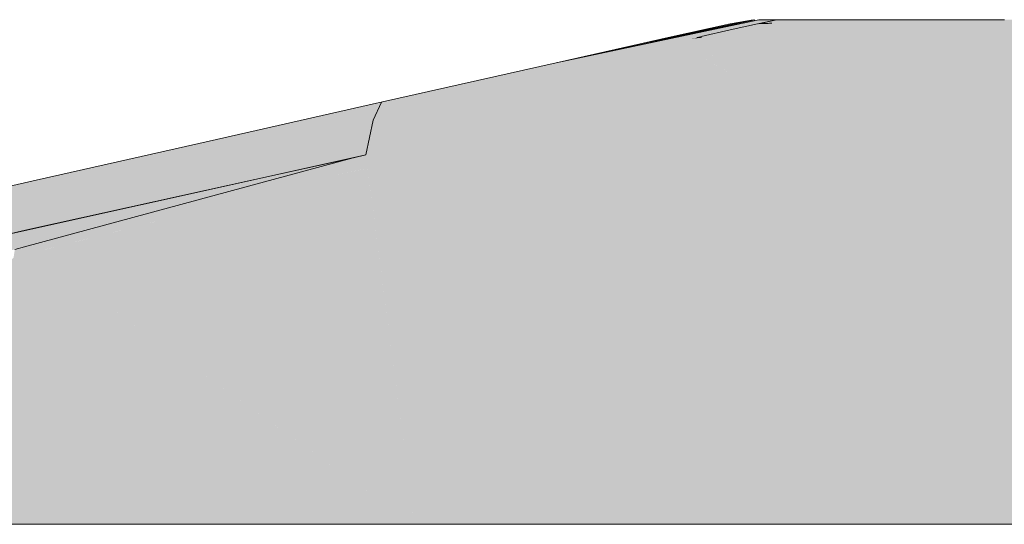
# Model space of a CAD drawing. Header units: millimetres. Extents: x -16331 to -10174, y -4135 to -3584.
# Tile 289 of 456: x -10260.307 to -10258.752, y -4004.072 to -4003.276. Entities that reach past the tile are written whole.
import ezdxf

# ---------------------------------------------------------------- set-up
doc = ezdxf.new("R2010")
doc.units = ezdxf.units.MM
doc.layers.add('AL-Reservatório cilíndrico', color=9, linetype='Continuous', lineweight=18)
doc.layers.add('DI-Elementos em corte', color=9, linetype='Continuous', lineweight=18)

msp = doc.modelspace()

# ---------------------------------------------------------------- hatches: boundary and pattern name
at = {"layer": 'AL-Reservatório cilíndrico', "linetype": 'Continuous'}
for points in [[(-10259.4602, -4003.3436), (-10259.7344, -4003.4054), (-10259.736, -4003.4057), (-10259.7342, -4003.4054), (-10259.3583, -4003.3278), (-10259.1398, -4003.2756)], [(-10259.1461, -4003.2756), (-10259.3226, -4003.3128), (-10259.4602, -4003.3436), (-10259.3717, -4003.3238), (-10259.4602, -4003.3436)], [(-10259.1398, -4003.2756), (-10259.1851, -4003.2864), (-10259.3583, -4003.3278), (-10259.3085, -4003.3178), (-10259.2722, -4003.3109), (-10259.1851, -4003.2869), (-10259.2722, -4003.3109), (-10259.2588, -4003.3081), (-10259.2473, -4003.3057), (-10259.2399, -4003.3043), (-10259.2374, -4003.3039), (-10259.2305, -4003.3022), (-10259.2323, -4003.3026), (-10259.2312, -4003.3024), (-10259.2305, -4003.3022), (-10259.1851, -4003.2911), (-10259.1851, -4003.291), (-10259.2279, -4003.3015), (-10259.1851, -4003.291), (-10259.1851, -4003.2911), (-10259.1214, -4003.2756), (-10259.1534, -4003.2832), (-10259.1851, -4003.2908), (-10259.1214, -4003.2756), (-10259.1851, -4003.2907), (-10259.1851, -4003.2905), (-10259.1851, -4003.2877), (-10259.1851, -4003.2905), (-10259.1851, -4003.2907), (-10259.1214, -4003.2756)], [(-10259.1492, -4003.2756), (-10259.1851, -4003.2819), (-10259.2833, -4003.3039), (-10259.3226, -4003.3128)], [(-10259.1314, -4003.2799), (-10259.1419, -4003.2819), (-10259.1402, -4003.293), (-10259.1419, -4003.2823), (-10259.1445, -4003.2829), (-10259.1419, -4003.2823), (-10259.1419, -4003.2819), (-10259.1851, -4003.2918), (-10259.2311, -4003.3023), (-10259.1851, -4003.2921), (-10259.2311, -4003.3023), (-10259.2302, -4003.3022), (-10259.1851, -4003.2976), (-10259.1851, -4003.298), (-10259.1851, -4003.2976), (-10259.2302, -4003.3022), (-10259.2311, -4003.3023), (-10259.2311, -4003.3024), (-10259.2305, -4003.3031), (-10259.1851, -4003.3035), (-10259.2305, -4003.3031), (-10259.2297, -4003.304), (-10259.2278, -4003.3062), (-10259.1851, -4003.304), (-10259.2278, -4003.3062), (-10259.217, -4003.3184), (-10259.2062, -4003.3306), (-10259.1851, -4003.3214), (-10259.1851, -4003.3153), (-10259.1851, -4003.3051), (-10259.1851, -4003.3153), (-10259.1851, -4003.3214), (-10259.2062, -4003.3306), (-10259.1851, -4003.3293), (-10259.135, -4003.3261), (-10259.1384, -4003.304), (-10259.135, -4003.3261), (-10259.2062, -4003.3306), (-10259.2034, -4003.336), (-10259.1768, -4003.3655), (-10259.1756, -4003.3677), (-10259.1293, -4003.3617), (-10259.1756, -4003.3677), (-10259.1747, -4003.3718), (-10259.1186, -4003.3617), (-10259.1186, -4003.3462), (-10259.1186, -4003.3052), (-10259.1186, -4003.2921), (-10259.1186, -4003.2909), (-10259.1186, -4003.2811), (-10259.1159, -4003.2807), (-10259.1155, -4003.2806), (-10259.1101, -4003.2797), (-10259.1088, -4003.2795), (-10259.1046, -4003.2788), (-10259.1025, -4003.2785), (-10259.0995, -4003.278), (-10259.0967, -4003.2775), (-10259.0927, -4003.2768), (-10259.0913, -4003.2766), (-10259.0865, -4003.2757), (-10259.0863, -4003.2757), (-10259.0856, -4003.2756), (-10259.0858, -4003.2756), (-10259.087, -4003.2756), (-10259.0881, -4003.2756), (-10259.0893, -4003.2756), (-10259.0904, -4003.2756), (-10259.0915, -4003.2756), (-10259.0927, -4003.2756), (-10259.0938, -4003.2756), (-10259.0961, -4003.2756), (-10259.1234, -4003.2813), (-10259.1197, -4003.2812), (-10259.1308, -4003.2816), (-10259.1345, -4003.2817), (-10259.1401, -4003.2819), (-10259.1399, -4003.2818), (-10259.1088, -4003.2756), (-10259.1099, -4003.2756), (-10259.1288, -4003.2793), (-10259.1419, -4003.2819)], [(-10259.1214, -4003.2756), (-10259.1483, -4003.2822), (-10259.1851, -4003.2911), (-10259.1869, -4003.2916), (-10259.2305, -4003.3022), (-10259.1855, -4003.2919), (-10259.1851, -4003.2918), (-10259.1851, -4003.2912), (-10259.1851, -4003.2918), (-10259.1769, -4003.2899), (-10259.1653, -4003.2869), (-10259.1466, -4003.2821), (-10259.1769, -4003.2899), (-10259.1419, -4003.2819), (-10259.14, -4003.2819), (-10259.1367, -4003.2807), (-10259.14, -4003.2819), (-10259.1122, -4003.2756), (-10259.1141, -4003.2756)], [(-10259.1419, -4003.2819), (-10259.1099, -4003.2756), (-10259.1122, -4003.2756)], [(-10259.1399, -4003.2819), (-10259.1401, -4003.2819), (-10259.14, -4003.2819), (-10259.1382, -4003.2818), (-10259.1363, -4003.2818), (-10259.1345, -4003.2817), (-10259.1326, -4003.2816), (-10259.1308, -4003.2816), (-10259.1271, -4003.2814), (-10259.1252, -4003.2814), (-10259.1234, -4003.2813), (-10259.0961, -4003.2756), (-10259.0973, -4003.2756), (-10259.0984, -4003.2756), (-10259.1007, -4003.2756), (-10259.1019, -4003.2756), (-10259.103, -4003.2756), (-10259.1042, -4003.2756), (-10259.1053, -4003.2756), (-10259.1076, -4003.2756), (-10259.1088, -4003.2756)], [(-10259.3174, -4003.3133), (-10259.2785, -4003.305), (-10259.1851, -4003.2852), (-10259.1851, -4003.284), (-10259.1851, -4003.2833), (-10259.2824, -4003.3041), (-10259.2802, -4003.3046), (-10259.3193, -4003.3131)], [(-10259.1851, -4003.2833), (-10259.1851, -4003.2819), (-10259.2833, -4003.3039)], [(-10259.7344, -4003.4054), (-10259.1851, -4003.3261), (-10259.3226, -4003.3128), (-10259.4602, -4003.3436)], [(-10259.2802, -4003.3046), (-10259.2833, -4003.3039), (-10259.3226, -4003.3128)], [(-10261.1006, -4003.7146), (-10261.3735, -4003.7765), (-10261.3852, -4003.8138), (-10261.3968, -4003.8512), (-10261.4418, -4003.8871), (-10261.4796, -4003.9169), (-10261.5094, -4003.9403), (-10260.9287, -4003.7991), (-10260.3148, -4003.6381), (-10260.3159, -4003.6382), (-10260.3148, -4003.6381), (-10260.2995, -4003.6342), (-10260.2993, -4003.6341), (-10259.7605, -4003.4891), (-10259.7803, -4003.4935), (-10259.8951, -4003.5189), (-10260.8438, -4003.7288), (-10260.2909, -4003.6064), (-10259.8951, -4003.5189), (-10259.7605, -4003.4891), (-10259.7491, -4003.434), (-10259.7344, -4003.4054), (-10259.7437, -4003.4075), (-10260.008, -4003.4672), (-10260.2813, -4003.529), (-10260.5545, -4003.5909), (-10260.8276, -4003.6527)]]:
    msp.add_hatch(color=141, dxfattribs=at).paths.add_polyline_path(points)
at = {"layer": 'DI-Elementos em corte', "linetype": 'Continuous'}
for points in [[(-10259.758, -4003.5082), (-10259.684, -4004.072), (-10259.3198, -4004.072), (-10259.1318, -4004.072), (-10259.0141, -4004.072), (-10258.9312, -4004.072), (-10258.868, -4004.072), (-10258.8167, -4004.072), (-10258.7731, -4004.072), (-10258.7343, -4004.072), (-10258.6987, -4004.072), (-10258.6647, -4004.072), (-10258.6312, -4004.072), (-10258.5972, -4004.072), (-10258.5615, -4004.072), (-10258.5227, -4004.072), (-10258.4791, -4004.072), (-10258.4278, -4004.072), (-10258.3646, -4004.072), (-10258.2818, -4004.072), (-10258.164, -4004.072), (-10257.976, -4004.072), (-10257.6119, -4004.072), (-10257.5379, -4003.5082), (-10257.5479, -4003.5056), (-10257.5379, -4003.5082), (-10257.5354, -4003.4891), (-10257.8805, -4003.4206), (-10257.5354, -4003.4891), (-10257.5357, -4003.488), (-10257.5472, -4003.4849), (-10257.5357, -4003.488), (-10257.5616, -4003.4054), (-10257.9375, -4003.3278), (-10257.9873, -4003.3178), (-10258.0237, -4003.3109), (-10258.037, -4003.3081), (-10258.0485, -4003.3057), (-10258.0584, -4003.3039), (-10258.0898, -4003.3378), (-10258.1108, -4003.3606), (-10258.1108, -4003.3617), (-10258.1112, -4003.3616), (-10258.1117, -4003.3615), (-10258.1211, -4003.3718), (-10258.1108, -4003.3739), (-10257.892, -4003.4177), (-10258.0893, -4003.338), (-10257.9332, -4003.401), (-10257.892, -4003.4177), (-10257.9083, -4003.4065), (-10257.9556, -4003.3742), (-10257.892, -4003.4177), (-10258.1211, -4003.3718), (-10258.1772, -4003.3617), (-10258.1772, -4003.3462), (-10258.1963, -4003.278), (-10258.5853, -4003.2756), (-10258.5867, -4003.2756), (-10258.5881, -4003.2756), (-10258.5894, -4003.2756), (-10258.5908, -4003.2756), (-10258.5922, -4003.2756), (-10258.5935, -4003.2756), (-10258.5949, -4003.2756), (-10258.5963, -4003.2756), (-10258.5976, -4003.2756), (-10258.599, -4003.2756), (-10258.6004, -4003.2756), (-10258.6031, -4003.2756), (-10258.6044, -4003.2756), (-10258.6058, -4003.2756), (-10258.6071, -4003.2756), (-10258.6085, -4003.2756), (-10258.6112, -4003.2756), (-10258.6125, -4003.2756), (-10258.6138, -4003.2756), (-10258.6165, -4003.2756), (-10258.6271, -4003.2756), (-10258.6479, -4003.2756), (-10258.6687, -4003.2756), (-10258.6793, -4003.2756), (-10258.682, -4003.2756), (-10258.6833, -4003.2756), (-10258.6847, -4003.2756), (-10258.6874, -4003.2756), (-10258.6887, -4003.2756), (-10258.69, -4003.2756), (-10258.6914, -4003.2756), (-10258.6928, -4003.2756), (-10258.6955, -4003.2756), (-10258.6968, -4003.2756), (-10258.6982, -4003.2756), (-10258.6995, -4003.2756), (-10258.7009, -4003.2756), (-10258.7023, -4003.2756), (-10258.7037, -4003.2756), (-10258.705, -4003.2756), (-10258.7064, -4003.2756), (-10258.7078, -4003.2756), (-10258.7092, -4003.2756), (-10258.7105, -4003.2756), (-10258.7119, -4003.2756), (-10258.7133, -4003.2756), (-10258.7147, -4003.2756), (-10258.7175, -4003.2756), (-10258.7189, -4003.2756), (-10258.7203, -4003.2756), (-10258.7217, -4003.2756), (-10258.7231, -4003.2756), (-10258.7245, -4003.2756), (-10258.7259, -4003.2756), (-10258.7273, -4003.2756), (-10258.7287, -4003.2756), (-10258.7301, -4003.2756), (-10258.7315, -4003.2756), (-10258.7329, -4003.2756), (-10258.7344, -4003.2756), (-10258.7358, -4003.2756), (-10258.7372, -4003.2756), (-10258.7386, -4003.2756), (-10258.7401, -4003.2756), (-10258.7415, -4003.2756), (-10258.743, -4003.2756), (-10258.7445, -4003.2756), (-10258.7459, -4003.2756), (-10258.7474, -4003.2756), (-10258.7489, -4003.2756), (-10258.7504, -4003.2756), (-10258.7519, -4003.2756), (-10258.7534, -4003.2756), (-10258.7549, -4003.2756), (-10258.7564, -4003.2756), (-10258.758, -4003.2756), (-10258.7595, -4003.2756), (-10258.761, -4003.2756), (-10258.7626, -4003.2756), (-10258.7641, -4003.2756), (-10258.7657, -4003.2756), (-10258.7673, -4003.2756), (-10258.7689, -4003.2756), (-10258.7705, -4003.2756), (-10258.7737, -4003.2756), (-10258.7753, -4003.2756), (-10258.7769, -4003.2756), (-10258.7802, -4003.2756), (-10258.7818, -4003.2756), (-10258.7835, -4003.2756), (-10258.7851, -4003.2756), (-10258.7868, -4003.2756), (-10258.7902, -4003.2756), (-10258.7919, -4003.2756), (-10258.7936, -4003.2756), (-10258.797, -4003.2756), (-10258.8111, -4003.2756), (-10258.8412, -4003.2756), (-10258.8749, -4003.2756), (-10258.8937, -4003.2756), (-10258.8986, -4003.2756), (-10258.9011, -4003.2756), (-10258.9036, -4003.2756), (-10258.9087, -4003.2756), (-10258.9113, -4003.2756), (-10258.9139, -4003.2756), (-10258.9166, -4003.2756), (-10258.9193, -4003.2756), (-10258.9247, -4003.2756), (-10258.9274, -4003.2756), (-10258.9302, -4003.2756), (-10258.933, -4003.2756), (-10258.9359, -4003.2756), (-10258.9387, -4003.2756), (-10258.9416, -4003.2756), (-10258.9446, -4003.2756), (-10258.9475, -4003.2756), (-10258.9505, -4003.2756), (-10258.9535, -4003.2756), (-10258.9566, -4003.2756), (-10258.9597, -4003.2756), (-10258.9628, -4003.2756), (-10258.966, -4003.2756), (-10258.9724, -4003.2756), (-10259.0913, -4003.2766), (-10259.0927, -4003.2768), (-10259.0967, -4003.2775), (-10259.0995, -4003.278), (-10259.1025, -4003.2785), (-10259.1046, -4003.2788), (-10259.1088, -4003.2795), (-10259.1101, -4003.2797), (-10259.1155, -4003.2806), (-10259.1159, -4003.2807), (-10259.1186, -4003.2811), (-10259.1186, -4003.2909), (-10259.1186, -4003.2921), (-10259.1186, -4003.3052), (-10259.1186, -4003.3462), (-10259.1186, -4003.3617), (-10259.1747, -4003.3718), (-10259.4154, -4003.4206), (-10259.748, -4003.5056), (-10259.4154, -4003.4206), (-10259.1747, -4003.3718), (-10259.1831, -4003.3613), (-10259.1832, -4003.3613), (-10259.1851, -4003.3617), (-10259.1832, -4003.3613), (-10259.2722, -4003.3109), (-10259.1893, -4003.3627), (-10259.1891, -4003.3628), (-10259.1893, -4003.3627), (-10259.2722, -4003.3109), (-10259.3085, -4003.3178), (-10259.3583, -4003.3278), (-10259.2015, -4003.3654), (-10259.2003, -4003.3656), (-10259.4038, -4003.4177), (-10259.2003, -4003.3656), (-10259.2578, -4003.3519), (-10259.3583, -4003.3278), (-10259.7529, -4003.486), (-10259.3583, -4003.3278), (-10259.7342, -4003.4054), (-10259.7601, -4003.488), (-10259.7605, -4003.4891)], [(-10258.9726, -4003.2756), (-10258.9724, -4003.2756), (-10258.9756, -4003.2756), (-10258.9789, -4003.2756), (-10258.9769, -4003.2756), (-10258.9738, -4003.2756), (-10258.9769, -4003.2756), (-10258.9789, -4003.2756), (-10258.9823, -4003.2756), (-10258.9802, -4003.2756), (-10258.9823, -4003.2756), (-10258.9856, -4003.2756), (-10258.9891, -4003.2756), (-10258.9925, -4003.2756), (-10258.9901, -4003.2756), (-10258.9867, -4003.2756), (-10258.9901, -4003.2756), (-10258.9925, -4003.2756), (-10258.996, -4003.2756), (-10258.9934, -4003.2756), (-10258.996, -4003.2756), (-10258.9995, -4003.2756), (-10258.9969, -4003.2756), (-10258.9995, -4003.2756), (-10259.0031, -4003.2756), (-10259.0003, -4003.2756), (-10259.0031, -4003.2756), (-10259.0067, -4003.2756), (-10259.0038, -4003.2756), (-10259.0067, -4003.2756), (-10259.0104, -4003.2756), (-10259.0074, -4003.2756), (-10259.0104, -4003.2756), (-10259.0141, -4003.2756), (-10259.011, -4003.2756), (-10259.0141, -4003.2756), (-10259.0178, -4003.2756), (-10259.0216, -4003.2756), (-10259.0183, -4003.2756), (-10259.0146, -4003.2756), (-10259.0183, -4003.2756), (-10259.0216, -4003.2756), (-10259.0255, -4003.2756), (-10259.022, -4003.2756), (-10259.0255, -4003.2756), (-10259.0294, -4003.2756), (-10259.0258, -4003.2756), (-10259.0294, -4003.2756), (-10259.0334, -4003.2756), (-10259.0297, -4003.2756), (-10259.0334, -4003.2756), (-10259.0374, -4003.2756), (-10259.0337, -4003.2756), (-10259.0374, -4003.2756), (-10259.0415, -4003.2756), (-10259.0457, -4003.2756), (-10259.0417, -4003.2756), (-10259.0376, -4003.2756), (-10259.0417, -4003.2756), (-10259.0457, -4003.2756), (-10259.0499, -4003.2756), (-10259.0458, -4003.2756), (-10259.0499, -4003.2756), (-10259.0542, -4003.2756), (-10259.05, -4003.2756), (-10259.0542, -4003.2756), (-10259.0586, -4003.2756), (-10259.0543, -4003.2756), (-10259.0586, -4003.2756), (-10259.063, -4003.2756), (-10259.0587, -4003.2756), (-10259.063, -4003.2756), (-10259.0631, -4003.2756), (-10259.0865, -4003.2757), (-10258.9834, -4003.2756), (-10259.0865, -4003.2757), (-10259.0913, -4003.2766)], [(-10259.0815, -4003.2756), (-10259.0856, -4003.2756), (-10259.0863, -4003.2757), (-10259.0865, -4003.2757), (-10259.063, -4003.2756), (-10259.0675, -4003.2756), (-10259.0721, -4003.2756), (-10259.0768, -4003.2756)], [(-10259.2034, -4003.336), (-10259.2062, -4003.3306), (-10259.217, -4003.3184), (-10259.2278, -4003.3062), (-10259.2297, -4003.304), (-10259.2433, -4003.3053), (-10259.2473, -4003.3057), (-10259.2588, -4003.3081), (-10259.2489, -4003.3067), (-10259.2538, -4003.3079), (-10259.2489, -4003.3067), (-10259.2588, -4003.3081), (-10259.2722, -4003.3109), (-10259.2697, -4003.3118)], [(-10259.1831, -4003.3613), (-10259.2034, -4003.336), (-10259.2722, -4003.3109)], [(-10259.2297, -4003.304), (-10259.2323, -4003.3026), (-10259.2374, -4003.3039), (-10259.2473, -4003.3057)], [(-10259.2322, -4003.3027), (-10259.2297, -4003.304), (-10259.2305, -4003.3031), (-10259.2311, -4003.3024), (-10259.2321, -4003.3027), (-10259.2311, -4003.3024), (-10259.2311, -4003.3023), (-10259.2323, -4003.3026)], [(-10259.1747, -4003.3718), (-10259.1756, -4003.3677), (-10259.1768, -4003.3655), (-10259.2034, -4003.336)], [(-10259.7342, -4003.4054), (-10259.736, -4003.4057), (-10259.7491, -4003.434), (-10259.7605, -4003.4891)], [(-10260.3168, -4003.6509), (-10260.7536, -4004.072), (-10259.684, -4004.072), (-10260.2867, -4003.6433), (-10260.258, -4003.636), (-10259.7578, -4003.5099), (-10259.8232, -4003.5249), (-10259.758, -4003.5082), (-10259.7605, -4003.4891), (-10259.7804, -4003.4935), (-10260.2995, -4003.6342), (-10260.3148, -4003.6381)], [(-10259.8555, -4003.95), (-10259.684, -4004.072), (-10259.7578, -4003.5099), (-10259.7652, -4003.5117), (-10260.2867, -4003.6433)], [(-10259.8232, -4003.5249), (-10259.7651, -4003.5115), (-10259.7578, -4003.5099), (-10259.758, -4003.5082), (-10259.7648, -4003.5099)]]:
    msp.add_hatch(color=31, dxfattribs=at).paths.add_polyline_path(points)

# ---------------------------------------------------------------- linework, layer by layer
at = {"layer": 'AL-Reservatório cilíndrico'}
for p, q in [((-10259.1398, -4003.2756), (-10259.4602, -4003.3436)), ((-10259.4602, -4003.3436), (-10259.1461, -4003.2756)), ((-10259.1461, -4003.2756), (-10259.3226, -4003.3128)), ((-10259.3226, -4003.3128), (-10259.1492, -4003.2756)), ((-10259.1492, -4003.2756), (-10259.1851, -4003.2819)), ((-10259.1122, -4003.2756), (-10259.1419, -4003.2819)), ((-10259.1345, -4003.2817), (-10259.1401, -4003.2819)), ((-10259.14, -4003.2819), (-10259.1122, -4003.2756)), ((-10259.14, -4003.2819), (-10259.1382, -4003.2818)), ((-10259.1214, -4003.2756), (-10259.1398, -4003.2756)), ((-10259.1382, -4003.2818), (-10259.1363, -4003.2818)), ((-10259.1363, -4003.2818), (-10259.1345, -4003.2817)), ((-10259.1345, -4003.2817), (-10259.1326, -4003.2816)), ((-10259.1308, -4003.2816), (-10259.1345, -4003.2817)), ((-10259.1326, -4003.2816), (-10259.1308, -4003.2816)), ((-10259.1197, -4003.2812), (-10259.1308, -4003.2816)), ((-10259.1308, -4003.2816), (-10259.1271, -4003.2814)), ((-10259.1271, -4003.2814), (-10259.1252, -4003.2814)), ((-10259.1252, -4003.2814), (-10259.1234, -4003.2813)), ((-10259.1234, -4003.2813), (-10259.1197, -4003.2812)), ((-10259.1141, -4003.2756), (-10259.1214, -4003.2756)), ((-10259.1122, -4003.2756), (-10259.1141, -4003.2756)), ((-10259.1099, -4003.2756), (-10259.1122, -4003.2756)), ((-10259.1088, -4003.2756), (-10259.1099, -4003.2756)), ((-10259.1076, -4003.2756), (-10259.1088, -4003.2756)), ((-10259.1053, -4003.2756), (-10259.1076, -4003.2756)), ((-10259.1042, -4003.2756), (-10259.1053, -4003.2756)), ((-10259.103, -4003.2756), (-10259.1042, -4003.2756)), ((-10259.1019, -4003.2756), (-10259.103, -4003.2756)), ((-10259.1007, -4003.2756), (-10259.1019, -4003.2756)), ((-10259.0984, -4003.2756), (-10259.1007, -4003.2756)), ((-10259.0973, -4003.2756), (-10259.0984, -4003.2756)), ((-10259.0961, -4003.2756), (-10259.0973, -4003.2756)), ((-10259.0938, -4003.2756), (-10259.0961, -4003.2756)), ((-10259.0927, -4003.2756), (-10259.0938, -4003.2756)), ((-10259.0915, -4003.2756), (-10259.0927, -4003.2756)), ((-10259.0904, -4003.2756), (-10259.0915, -4003.2756)), ((-10259.0893, -4003.2756), (-10259.0904, -4003.2756)), ((-10259.0881, -4003.2756), (-10259.0893, -4003.2756)), ((-10259.087, -4003.2756), (-10259.0881, -4003.2756)), ((-10259.0858, -4003.2756), (-10259.087, -4003.2756)), ((-10259.0856, -4003.2756), (-10259.0858, -4003.2756)), ((-10259.1851, -4003.2819), (-10259.2833, -4003.3039)), ((-10259.1851, -4003.2819), (-10259.2833, -4003.3039)), ((-10259.1851, -4003.2918), (-10259.2311, -4003.3023)), ((-10259.1419, -4003.2819), (-10259.1851, -4003.2918)), ((-10259.1851, -4003.2833), (-10259.1851, -4003.2819)), ((-10259.1851, -4003.284), (-10259.1851, -4003.2833)), ((-10259.1851, -4003.2852), (-10259.1851, -4003.284)), ((-10259.1401, -4003.2819), (-10259.14, -4003.2819)), ((-10259.3226, -4003.3128), (-10259.4602, -4003.3436)), ((-10259.3226, -4003.3128), (-10259.4602, -4003.3436)), ((-10259.2833, -4003.3039), (-10259.3226, -4003.3128)), ((-10259.2833, -4003.3039), (-10259.3226, -4003.3128)), ((-10259.4602, -4003.3436), (-10259.7344, -4003.4054)), ((-10259.4602, -4003.3436), (-10259.7344, -4003.4054)), ((-10259.7344, -4003.4054), (-10259.7437, -4003.4075)), ((-10259.7344, -4003.4054), (-10259.736, -4003.4057)), ((-10259.7437, -4003.4075), (-10260.008, -4003.4672)), ((-10260.008, -4003.4672), (-10260.2813, -4003.529)), ((-10259.8951, -4003.5189), (-10259.7605, -4003.4891)), ((-10259.7803, -4003.4935), (-10259.8951, -4003.5189)), ((-10259.7605, -4003.4891), (-10259.7803, -4003.4935)), ((-10259.8951, -4003.5189), (-10260.8438, -4003.7288)), ((-10260.2813, -4003.529), (-10260.5545, -4003.5909)), ((-10260.2909, -4003.6064), (-10259.8951, -4003.5189)), ((-10260.8438, -4003.7288), (-10260.2909, -4003.6064))]:
    msp.add_line(p, q, dxfattribs=at)
at = {"layer": 'DI-Elementos em corte'}
for p, q in [((-10259.0815, -4003.2756), (-10259.0856, -4003.2756)), ((-10259.0768, -4003.2756), (-10259.0815, -4003.2756)), ((-10259.0721, -4003.2756), (-10259.0768, -4003.2756)), ((-10259.0675, -4003.2756), (-10259.0721, -4003.2756)), ((-10259.063, -4003.2756), (-10259.0675, -4003.2756)), ((-10259.0586, -4003.2756), (-10259.063, -4003.2756)), ((-10259.0542, -4003.2756), (-10259.0586, -4003.2756)), ((-10259.0499, -4003.2756), (-10259.0542, -4003.2756)), ((-10259.0457, -4003.2756), (-10259.0499, -4003.2756)), ((-10259.0415, -4003.2756), (-10259.0457, -4003.2756)), ((-10259.0374, -4003.2756), (-10259.0415, -4003.2756)), ((-10259.0334, -4003.2756), (-10259.0374, -4003.2756)), ((-10259.0294, -4003.2756), (-10259.0334, -4003.2756)), ((-10259.0255, -4003.2756), (-10259.0294, -4003.2756)), ((-10259.0216, -4003.2756), (-10259.0255, -4003.2756)), ((-10259.0178, -4003.2756), (-10259.0216, -4003.2756)), ((-10259.0141, -4003.2756), (-10259.0178, -4003.2756)), ((-10259.0104, -4003.2756), (-10259.0141, -4003.2756)), ((-10259.0067, -4003.2756), (-10259.0104, -4003.2756)), ((-10259.0031, -4003.2756), (-10259.0067, -4003.2756)), ((-10258.9995, -4003.2756), (-10259.0031, -4003.2756)), ((-10258.996, -4003.2756), (-10258.9995, -4003.2756)), ((-10258.9925, -4003.2756), (-10258.996, -4003.2756)), ((-10258.9891, -4003.2756), (-10258.9925, -4003.2756)), ((-10258.9856, -4003.2756), (-10258.9891, -4003.2756)), ((-10258.9823, -4003.2756), (-10258.9856, -4003.2756)), ((-10258.9789, -4003.2756), (-10258.9823, -4003.2756)), ((-10258.9756, -4003.2756), (-10258.9789, -4003.2756)), ((-10258.9724, -4003.2756), (-10258.9756, -4003.2756)), ((-10258.966, -4003.2756), (-10258.9724, -4003.2756)), ((-10258.9628, -4003.2756), (-10258.966, -4003.2756)), ((-10258.9597, -4003.2756), (-10258.9628, -4003.2756)), ((-10258.9566, -4003.2756), (-10258.9597, -4003.2756)), ((-10258.9535, -4003.2756), (-10258.9566, -4003.2756)), ((-10258.9505, -4003.2756), (-10258.9535, -4003.2756)), ((-10258.9475, -4003.2756), (-10258.9505, -4003.2756)), ((-10258.9446, -4003.2756), (-10258.9475, -4003.2756)), ((-10258.9416, -4003.2756), (-10258.9446, -4003.2756)), ((-10258.9387, -4003.2756), (-10258.9416, -4003.2756)), ((-10258.9359, -4003.2756), (-10258.9387, -4003.2756)), ((-10258.933, -4003.2756), (-10258.9359, -4003.2756)), ((-10258.9302, -4003.2756), (-10258.933, -4003.2756)), ((-10258.9274, -4003.2756), (-10258.9302, -4003.2756)), ((-10258.9247, -4003.2756), (-10258.9274, -4003.2756)), ((-10258.9193, -4003.2756), (-10258.9247, -4003.2756)), ((-10258.9166, -4003.2756), (-10258.9193, -4003.2756)), ((-10258.9139, -4003.2756), (-10258.9166, -4003.2756)), ((-10258.9113, -4003.2756), (-10258.9139, -4003.2756)), ((-10258.9087, -4003.2756), (-10258.9113, -4003.2756)), ((-10258.9036, -4003.2756), (-10258.9087, -4003.2756)), ((-10258.9011, -4003.2756), (-10258.9036, -4003.2756)), ((-10258.8986, -4003.2756), (-10258.9011, -4003.2756)), ((-10258.8937, -4003.2756), (-10258.8986, -4003.2756)), ((-10258.8749, -4003.2756), (-10258.8937, -4003.2756)), ((-10258.8412, -4003.2756), (-10258.8749, -4003.2756)), ((-10258.8111, -4003.2756), (-10258.8412, -4003.2756)), ((-10258.797, -4003.2756), (-10258.8111, -4003.2756)), ((-10258.7936, -4003.2756), (-10258.797, -4003.2756)), ((-10258.7919, -4003.2756), (-10258.7936, -4003.2756)), ((-10258.7902, -4003.2756), (-10258.7919, -4003.2756)), ((-10258.7868, -4003.2756), (-10258.7902, -4003.2756)), ((-10258.7851, -4003.2756), (-10258.7868, -4003.2756)), ((-10258.7835, -4003.2756), (-10258.7851, -4003.2756)), ((-10258.7818, -4003.2756), (-10258.7835, -4003.2756)), ((-10258.7802, -4003.2756), (-10258.7818, -4003.2756)), ((-10258.7769, -4003.2756), (-10258.7802, -4003.2756)), ((-10258.7753, -4003.2756), (-10258.7769, -4003.2756)), ((-10258.7737, -4003.2756), (-10258.7753, -4003.2756)), ((-10258.7705, -4003.2756), (-10258.7737, -4003.2756)), ((-10258.7689, -4003.2756), (-10258.7705, -4003.2756)), ((-10258.7673, -4003.2756), (-10258.7689, -4003.2756)), ((-10258.7657, -4003.2756), (-10258.7673, -4003.2756)), ((-10258.7641, -4003.2756), (-10258.7657, -4003.2756)), ((-10258.7626, -4003.2756), (-10258.7641, -4003.2756)), ((-10258.761, -4003.2756), (-10258.7626, -4003.2756)), ((-10258.7595, -4003.2756), (-10258.761, -4003.2756)), ((-10258.758, -4003.2756), (-10258.7595, -4003.2756)), ((-10258.7564, -4003.2756), (-10258.758, -4003.2756)), ((-10258.7549, -4003.2756), (-10258.7564, -4003.2756)), ((-10258.7534, -4003.2756), (-10258.7549, -4003.2756)), ((-10258.7519, -4003.2756), (-10258.7534, -4003.2756)), ((-10259.2323, -4003.3026), (-10259.2374, -4003.3039)), ((-10259.2311, -4003.3023), (-10259.2323, -4003.3026)), ((-10259.736, -4003.4057), (-10259.7491, -4003.434)), ((-10259.7491, -4003.434), (-10259.7605, -4003.4891)), ((-10259.7804, -4003.4935), (-10260.2995, -4003.6342)), ((-10259.7605, -4003.4891), (-10259.7804, -4003.4935)), ((-10260.2995, -4003.6342), (-10260.3148, -4003.6381)), ((-10260.7536, -4004.072), (-10259.684, -4004.072)), ((-10259.684, -4004.072), (-10259.3198, -4004.072)), ((-10259.3198, -4004.072), (-10259.1318, -4004.072)), ((-10259.1318, -4004.072), (-10259.0141, -4004.072)), ((-10259.0141, -4004.072), (-10258.9312, -4004.072)), ((-10258.9312, -4004.072), (-10258.868, -4004.072)), ((-10258.868, -4004.072), (-10258.8167, -4004.072)), ((-10258.8167, -4004.072), (-10258.7731, -4004.072)), ((-10258.7731, -4004.072), (-10258.7343, -4004.072))]:
    msp.add_line(p, q, dxfattribs=at)

doc.saveas('drawing.dxf')
